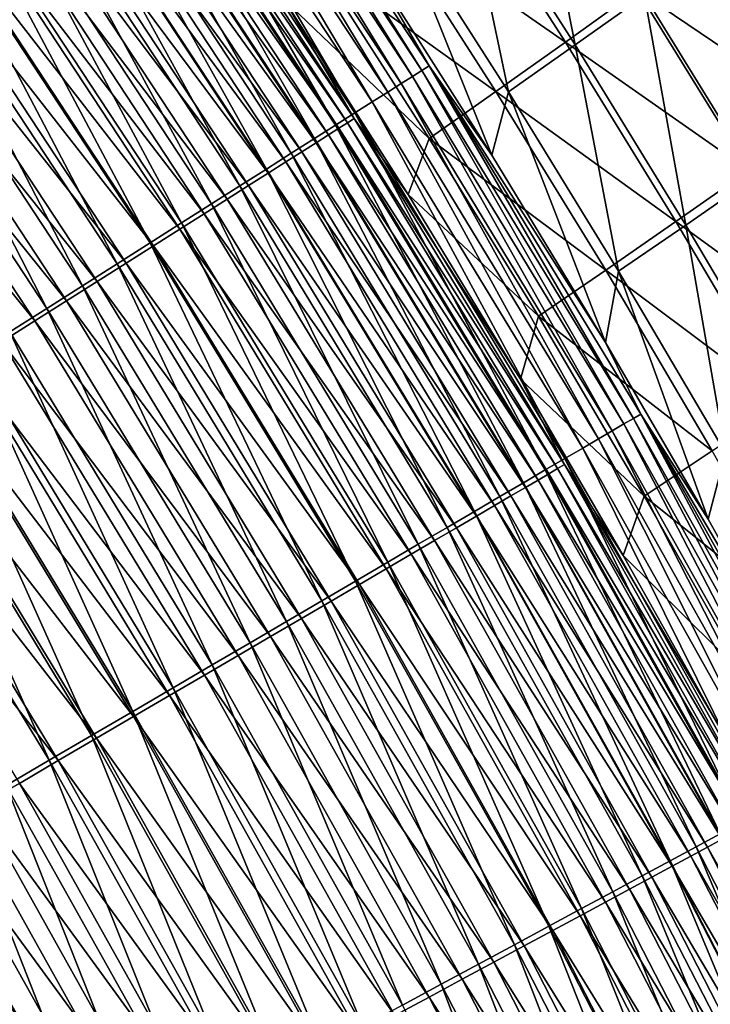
# Model space of a CAD drawing. Header units: metres. Extents: x -1 to 1402, y -1402 to 1.
# Tile 400 of 444: x 1195 to 1218, y -319 to -287. Entities that reach past the tile are written whole.
import ezdxf

# ---------------------------------------------------------------- set-up
doc = ezdxf.new("R2010")
doc.units = ezdxf.units.M

msp = doc.modelspace()

# ---------------------------------------------------------------- linework, layer by layer
at = {"layer": 'None0'}
for points in [[(1201.367432, -277.756805, -470.591461), (1208.425293, -288.970154, -472.339691), (1201.138428, -277.914001, -472.324921)], [(1201.367432, -277.756805, -470.591461), (1206.557007, -285.186737, -468.871277), (1208.660522, -288.820984, -470.606781)], [(1201.367432, -277.756805, -470.591461), (1208.660522, -288.820984, -470.606781), (1208.425293, -288.970154, -472.339691)], [(1207.752563, -289.396942, -475.765991), (1200.482544, -278.364166, -475.75235), (1200.84314, -278.116669, -474.046661)], [(1208.122437, -289.162323, -474.060883), (1200.84314, -278.116669, -474.046661), (1201.138428, -277.914001, -472.324921)], [(1207.752563, -289.396942, -475.765991), (1200.84314, -278.116669, -474.046661), (1208.122437, -289.162323, -474.060883)], [(1201.138428, -277.914001, -472.324921), (1208.425293, -288.970154, -472.339691), (1208.122437, -289.162323, -474.060883)], [(1207.316772, -289.673401, -477.450684), (1200.057495, -278.655945, -477.437653), (1200.482544, -278.364166, -475.75235)], [(1207.316772, -289.673401, -477.450684), (1200.482544, -278.364166, -475.75235), (1207.752563, -289.396942, -475.765991)], [(1206.815918, -289.99115, -479.110657), (1199.568848, -278.991333, -479.098267), (1200.057495, -278.655945, -477.437653)], [(1206.815918, -289.99115, -479.110657), (1200.057495, -278.655945, -477.437653), (1207.316772, -289.673401, -477.450684)], [(1206.250854, -290.349579, -480.741547), (1199.017456, -279.369751, -480.729797), (1199.568848, -278.991333, -479.098267)], [(1206.250854, -290.349579, -480.741547), (1199.568848, -278.991333, -479.098267), (1206.815918, -289.99115, -479.110657)], [(1205.622559, -290.748169, -482.339081), (1198.404297, -279.790588, -482.327972), (1199.017456, -279.369751, -480.729797)], [(1205.622559, -290.748169, -482.339081), (1199.017456, -279.369751, -480.729797), (1206.250854, -290.349579, -480.741547)], [(1206.011108, -290.672943, -471.798584), (1198.774536, -279.684753, -471.784943), (1198.502319, -279.871368, -473.371185)], [(1206.227905, -290.535614, -470.202057), (1198.985718, -279.539978, -470.187897), (1198.774536, -279.684753, -471.784943)], [(1206.227905, -290.535614, -470.202057), (1198.774536, -279.684753, -471.784943), (1206.011108, -290.672943, -471.798584)], [(1206.227905, -290.535614, -470.202057), (1203.953857, -286.664764, -468.603485), (1198.985718, -279.539978, -470.187897)], [(1204.932129, -291.186188, -483.89917), (1197.730347, -280.253143, -483.888702), (1198.404297, -279.790588, -482.327972)], [(1205.731812, -290.849915, -473.384277), (1198.502319, -279.871368, -473.371185), (1198.169922, -280.099304, -474.942627)], [(1204.932129, -291.186188, -483.89917), (1198.404297, -279.790588, -482.327972), (1205.622559, -290.748169, -482.339081)], [(1206.011108, -290.672943, -471.798584), (1198.502319, -279.871368, -473.371185), (1205.731812, -290.849915, -473.384277)], [(1204.181152, -291.662537, -485.418671), (1196.997437, -280.756165, -485.408875), (1197.730347, -280.253143, -483.888702)], [(1204.989258, -291.320465, -476.507233), (1197.777954, -280.367981, -476.4953), (1197.327515, -280.676819, -478.025146)], [(1204.181152, -291.662537, -485.418671), (1197.730347, -280.253143, -483.888702), (1204.932129, -291.186188, -483.89917)], [(1205.390869, -291.065918, -474.95517), (1198.169922, -280.099304, -474.942627), (1197.777954, -280.367981, -476.4953)], [(1205.390869, -291.065918, -474.95517), (1197.777954, -280.367981, -476.4953), (1204.989258, -291.320465, -476.507233)], [(1205.731812, -290.849915, -473.384277), (1198.169922, -280.099304, -474.942627), (1205.390869, -291.065918, -474.95517)], [(1204.527466, -291.613037, -478.036499), (1197.327515, -280.676819, -478.025146), (1196.819214, -281.025299, -479.528259)], [(1204.989258, -291.320465, -476.507233), (1197.327515, -280.676819, -478.025146), (1204.527466, -291.613037, -478.036499)], [(1203.371826, -292.175964, -486.894745), (1196.207397, -281.298431, -486.88562), (1196.997437, -280.756165, -485.408875)], [(1203.371826, -292.175964, -486.894745), (1196.997437, -280.756165, -485.408875), (1204.181152, -291.662537, -485.418671)], [(1209.703491, -282.347656, -423.917847), (1211.935059, -280.713959, -395.9133), (1213.412476, -288.136871, -423.919525)], [(1211.935059, -280.713959, -395.9133), (1215.667236, -286.531067, -395.915314), (1213.412476, -288.136871, -423.919525)], [(1202.506104, -292.72522, -488.324585), (1195.362183, -281.878571, -488.316101), (1196.207397, -281.298431, -486.88562)], [(1202.506104, -292.72522, -488.324585), (1196.207397, -281.298431, -486.88562), (1203.371826, -292.175964, -486.894745)], [(1204.006592, -291.943054, -479.538971), (1196.819214, -281.025299, -479.528259), (1196.254028, -281.412811, -481.00058)], [(1204.527466, -291.613037, -478.036499), (1196.819214, -281.025299, -479.528259), (1204.006592, -291.943054, -479.538971)], [(1203.42749, -292.310028, -481.010681), (1196.254028, -281.412811, -481.00058), (1195.632813, -281.838745, -482.438385)], [(1204.006592, -291.943054, -479.538971), (1196.254028, -281.412811, -481.00058), (1203.42749, -292.310028, -481.010681)], [(1201.585693, -293.309082, -489.705292), (1194.463623, -282.49527, -489.697479), (1195.362183, -281.878571, -488.316101)], [(1202.791016, -292.713348, -482.447845), (1195.632813, -281.838745, -482.438385), (1194.957153, -282.301971, -483.838776)], [(1201.585693, -293.309082, -489.705292), (1195.362183, -281.878571, -488.316101), (1202.506104, -292.72522, -488.324585)], [(1203.42749, -292.310028, -481.010681), (1195.632813, -281.838745, -482.438385), (1202.791016, -292.713348, -482.447845)], [(1207.158936, -283.921417, -423.641022), (1213.092773, -288.051208, -395.612427), (1209.393066, -282.287109, -395.610596)], [(1209.393066, -282.287109, -395.610596), (1213.092773, -288.051208, -395.612427), (1215.440186, -286.362213, -367.584778)], [(1200.612793, -293.9263, -491.034027), (1193.513672, -283.147247, -491.026855), (1194.463623, -282.49527, -489.697479)], [(1202.098877, -293.151917, -483.847626), (1194.957153, -282.301971, -483.838776), (1194.228882, -282.80127, -485.199158)], [(1200.612793, -293.9263, -491.034027), (1194.463623, -282.49527, -489.697479), (1201.585693, -293.309082, -489.705292)], [(1202.791016, -292.713348, -482.447845), (1194.957153, -282.301971, -483.838776), (1202.098877, -293.151917, -483.847626)], [(1207.561401, -283.899231, -451.930084), (1209.703491, -282.347656, -423.917847), (1211.24646, -289.662598, -451.931244)], [(1209.703491, -282.347656, -423.917847), (1213.412476, -288.136871, -423.919525), (1211.24646, -289.662598, -451.931244)], [(1201.352905, -293.624603, -485.207397), (1194.228882, -282.80127, -485.199158), (1193.449829, -283.335449, -486.516907)], [(1202.098877, -293.151917, -483.847626), (1194.228882, -282.80127, -485.199158), (1201.352905, -293.624603, -485.207397)], [(1199.589111, -294.575653, -492.307922), (1192.514282, -283.833191, -492.301422), (1193.513672, -283.147247, -491.026855)], [(1199.589111, -294.575653, -492.307922), (1193.513672, -283.147247, -491.026855), (1200.612793, -293.9263, -491.034027)], [(1200.55481, -294.13028, -486.524506), (1193.449829, -283.335449, -486.516907), (1192.62146, -283.90329, -487.789368)], [(1201.352905, -293.624603, -485.207397), (1193.449829, -283.335449, -486.516907), (1200.55481, -294.13028, -486.524506)], [(1198.516968, -295.255859, -493.52417), (1191.467285, -284.551758, -493.51828), (1192.514282, -283.833191, -492.301422)], [(1198.516968, -295.255859, -493.52417), (1192.514282, -283.833191, -492.301422), (1199.589111, -294.575653, -492.307922)], [(1199.706421, -294.667847, -487.796356), (1192.62146, -283.90329, -487.789368), (1191.74585, -284.503601, -489.013916)], [(1200.55481, -294.13028, -486.524506), (1192.62146, -283.90329, -487.789368), (1199.706421, -294.667847, -487.796356)], [(1210.835571, -289.65741, -423.642242), (1207.158936, -283.921417, -423.641022), (1205.014893, -285.472443, -451.667084)], [(1210.7052, -291.722076, -468.881012), (1206.557007, -285.186737, -468.871277), (1207.561401, -283.899231, -451.930084)], [(1213.092773, -288.051208, -395.612427), (1207.158936, -283.921417, -423.641022), (1210.835571, -289.65741, -423.642242)], [(1211.24646, -289.662598, -451.931244), (1210.7052, -291.722076, -468.881012), (1207.561401, -283.899231, -451.930084)], [(1198.809692, -295.236084, -489.020294), (1191.74585, -284.503601, -489.013916), (1190.824707, -285.135193, -490.187897)], [(1199.706421, -294.667847, -487.796356), (1191.74585, -284.503601, -489.013916), (1198.809692, -295.236084, -489.020294)], [(1191.467285, -284.551758, -493.51828), (1197.398071, -295.965668, -494.680023), (1190.374756, -285.301605, -494.674744)], [(1197.398071, -295.965668, -494.680023), (1191.467285, -284.551758, -493.51828), (1198.516968, -295.255859, -493.52417)], [(1221.515991, -290.48111, -339.56604), (1217.878784, -284.588715, -339.563049), (1215.440186, -286.362213, -367.584778)], [(1215.667236, -286.531067, -395.915314), (1218.012207, -284.842987, -367.913727), (1219.291992, -292.416504, -395.91748)], [(1197.866211, -295.833893, -490.193695), (1190.824707, -285.135193, -490.187897), (1189.859619, -285.796814, -491.308746)], [(1198.809692, -295.236084, -489.020294), (1190.824707, -285.135193, -490.187897), (1197.866211, -295.833893, -490.193695)], [(1196.234985, -296.703461, -495.773315), (1189.239136, -286.081085, -495.768616), (1190.374756, -285.301605, -494.674744)], [(1190.374756, -285.301605, -494.674744), (1197.398071, -295.965668, -494.680023), (1196.234985, -296.703461, -495.773315)], [(1205.014893, -285.472443, -451.667084), (1203.953857, -286.664764, -468.603485), (1208.66748, -291.182373, -451.667603)], [(1210.835571, -289.65741, -423.642242), (1205.014893, -285.472443, -451.667084), (1208.66748, -291.182373, -451.667603)], [(1206.557007, -285.186737, -468.871277), (1210.7052, -291.722076, -468.881012), (1208.660522, -288.820984, -470.606781)], [(1196.87793, -296.460114, -491.313965), (1189.859619, -285.796814, -491.308746), (1188.852661, -286.487244, -492.373901)], [(1197.866211, -295.833893, -490.193695), (1189.859619, -285.796814, -491.308746), (1196.87793, -296.460114, -491.313965)], [(1195.030396, -297.467621, -496.801971), (1189.239136, -286.081085, -495.768616), (1196.234985, -296.703461, -495.773315)], [(1213.092773, -288.051208, -395.612427), (1219.055908, -292.223236, -367.587341), (1215.440186, -286.362213, -367.584778)], [(1215.440186, -286.362213, -367.584778), (1219.055908, -292.223236, -367.587341), (1221.515991, -290.48111, -339.56604)], [(1195.84668, -297.113586, -492.378571), (1188.852661, -286.487244, -492.373901), (1187.805908, -287.204895, -493.381378)], [(1196.87793, -296.460114, -491.313965), (1188.852661, -286.487244, -492.373901), (1195.84668, -297.113586, -492.378571)], [(1203.953857, -286.664764, -468.603485), (1207.981201, -292.999237, -468.612244), (1208.66748, -291.182373, -451.667603)], [(1206.227905, -290.535614, -470.202057), (1207.981201, -292.999237, -468.612244), (1203.953857, -286.664764, -468.603485)], [(1213.412476, -288.136871, -423.919525), (1215.667236, -286.531067, -395.915314), (1217.014648, -293.994568, -423.921326)], [(1215.667236, -286.531067, -395.915314), (1219.291992, -292.416504, -395.91748), (1217.014648, -293.994568, -423.921326)], [(1195.84668, -297.113586, -492.378571), (1187.805908, -287.204895, -493.381378), (1194.774658, -297.792816, -493.385498)], [(1216.686401, -293.882477, -395.614441), (1213.092773, -288.051208, -395.612427), (1210.835571, -289.65741, -423.642242)], [(1219.055908, -292.223236, -367.587341), (1213.092773, -288.051208, -395.612427), (1216.686401, -293.882477, -395.614441)], [(1211.24646, -289.662598, -451.931244), (1213.412476, -288.136871, -423.919525), (1214.825195, -295.494751, -451.932526)], [(1213.412476, -288.136871, -423.919525), (1217.014648, -293.994568, -423.921326), (1214.825195, -295.494751, -451.932526)], [(1208.425293, -288.970154, -472.339691), (1214.994995, -300.459961, -474.076691), (1208.122437, -289.162323, -474.060883)], [(1208.660522, -288.820984, -470.606781), (1215.305176, -300.278412, -472.35614), (1208.425293, -288.970154, -472.339691)], [(1208.425293, -288.970154, -472.339691), (1215.305176, -300.278412, -472.35614), (1214.994995, -300.459961, -474.076691)], [(1208.660522, -288.820984, -470.606781), (1210.7052, -291.722076, -468.881012), (1214.402954, -297.815979, -468.890442)], [(1208.660522, -288.820984, -470.606781), (1214.402954, -297.815979, -468.890442), (1215.546143, -300.13736, -470.62381)], [(1208.660522, -288.820984, -470.606781), (1215.546143, -300.13736, -470.62381), (1215.305176, -300.278412, -472.35614)], [(1214.616455, -300.681488, -475.781158), (1207.752563, -289.396942, -475.765991), (1208.122437, -289.162323, -474.060883)], [(1208.122437, -289.162323, -474.060883), (1214.994995, -300.459961, -474.076691), (1214.616455, -300.681488, -475.781158)], [(1214.170532, -300.942444, -477.465149), (1207.316772, -289.673401, -477.450684), (1207.752563, -289.396942, -475.765991)], [(1214.170532, -300.942444, -477.465149), (1207.752563, -289.396942, -475.765991), (1214.616455, -300.681488, -475.781158)], [(1213.658203, -301.24231, -479.12442), (1206.815918, -289.99115, -479.110657), (1207.316772, -289.673401, -477.450684)], [(1213.658203, -301.24231, -479.12442), (1207.316772, -289.673401, -477.450684), (1214.170532, -300.942444, -477.465149)], [(1214.406494, -295.460724, -423.643555), (1210.835571, -289.65741, -423.642242), (1208.66748, -291.182373, -451.667603)], [(1214.402954, -297.815979, -468.890442), (1210.7052, -291.722076, -468.881012), (1211.24646, -289.662598, -451.931244)], [(1216.686401, -293.882477, -395.614441), (1210.835571, -289.65741, -423.642242), (1214.406494, -295.460724, -423.643555)], [(1214.825195, -295.494751, -451.932526), (1214.402954, -297.815979, -468.890442), (1211.24646, -289.662598, -451.931244)], [(1213.0802, -301.580536, -480.754639), (1206.250854, -290.349579, -480.741547), (1206.815918, -289.99115, -479.110657)], [(1213.0802, -301.580536, -480.754639), (1206.815918, -289.99115, -479.110657), (1213.658203, -301.24231, -479.12442)], [(1212.437744, -301.956573, -482.35144), (1205.622559, -290.748169, -482.339081), (1206.250854, -290.349579, -480.741547)], [(1213.064697, -301.782196, -470.217834), (1206.227905, -290.535614, -470.202057), (1206.011108, -290.672943, -471.798584)], [(1213.064697, -301.782196, -470.217834), (1211.633301, -299.00412, -468.62088), (1206.227905, -290.535614, -470.202057)], [(1211.633301, -299.00412, -468.62088), (1207.981201, -292.999237, -468.612244), (1206.227905, -290.535614, -470.202057)], [(1212.437744, -301.956573, -482.35144), (1206.250854, -290.349579, -480.741547), (1213.0802, -301.580536, -480.754639)], [(1211.731689, -302.369781, -483.910767), (1204.932129, -291.186188, -483.89917), (1205.622559, -290.748169, -482.339081)], [(1212.556641, -302.079163, -473.398834), (1205.731812, -290.849915, -473.384277), (1205.390869, -291.065918, -474.95517)], [(1211.731689, -302.369781, -483.910767), (1205.622559, -290.748169, -482.339081), (1212.437744, -301.956573, -482.35144)], [(1212.842529, -301.912018, -471.813751), (1206.011108, -290.672943, -471.798584), (1205.731812, -290.849915, -473.384277)], [(1212.842529, -301.912018, -471.813751), (1205.731812, -290.849915, -473.384277), (1212.556641, -302.079163, -473.398834)], [(1213.064697, -301.782196, -470.217834), (1206.011108, -290.672943, -471.798584), (1212.842529, -301.912018, -471.813751)], [(1210.963989, -302.819061, -485.429535), (1204.181152, -291.662537, -485.418671), (1204.932129, -291.186188, -483.89917)], [(1210.963989, -302.819061, -485.429535), (1204.932129, -291.186188, -483.89917), (1211.731689, -302.369781, -483.910767)], [(1212.207642, -302.283112, -474.969055), (1205.390869, -291.065918, -474.95517), (1204.989258, -291.320465, -476.507233)], [(1212.556641, -302.079163, -473.398834), (1205.390869, -291.065918, -474.95517), (1212.207642, -302.283112, -474.969055)], [(1208.66748, -291.182373, -451.667603), (1207.981201, -292.999237, -468.612244), (1212.214844, -296.959839, -451.668152)], [(1214.406494, -295.460724, -423.643555), (1208.66748, -291.182373, -451.667603), (1212.214844, -296.959839, -451.668152)], [(1211.796631, -302.523346, -476.520477), (1204.989258, -291.320465, -476.507233), (1204.527466, -291.613037, -478.036499)], [(1212.207642, -302.283112, -474.969055), (1204.989258, -291.320465, -476.507233), (1211.796631, -302.523346, -476.520477)], [(1210.136597, -303.303284, -486.904877), (1203.371826, -292.175964, -486.894745), (1204.181152, -291.662537, -485.418671)], [(1211.324463, -302.799408, -478.049072), (1204.527466, -291.613037, -478.036499), (1204.006592, -291.943054, -479.538971)], [(1210.136597, -303.303284, -486.904877), (1204.181152, -291.662537, -485.418671), (1210.963989, -302.819061, -485.429535)], [(1211.796631, -302.523346, -476.520477), (1204.527466, -291.613037, -478.036499), (1211.324463, -302.799408, -478.049072)], [(1209.251465, -303.821289, -488.333954), (1202.506104, -292.72522, -488.324585), (1203.371826, -292.175964, -486.894745)], [(1209.251465, -303.821289, -488.333954), (1203.371826, -292.175964, -486.894745), (1210.136597, -303.303284, -486.904877)], [(1210.791748, -303.110779, -479.550842), (1204.006592, -291.943054, -479.538971), (1203.42749, -292.310028, -481.010681)], [(1211.324463, -302.799408, -478.049072), (1204.006592, -291.943054, -479.538971), (1210.791748, -303.110779, -479.550842)], [(1210.199463, -303.45697, -481.021851), (1203.42749, -292.310028, -481.010681), (1202.791016, -292.713348, -482.447845)], [(1210.791748, -303.110779, -479.550842), (1203.42749, -292.310028, -481.010681), (1210.199463, -303.45697, -481.021851)], [(1222.564331, -298.14917, -367.590057), (1219.055908, -292.223236, -367.587341), (1216.686401, -293.882477, -395.614441)], [(1217.014648, -293.994568, -423.921326), (1219.291992, -292.416504, -395.91748), (1220.509644, -299.918793, -423.923248)], [(1208.310669, -304.371887, -489.713928), (1201.585693, -293.309082, -489.705292), (1202.506104, -292.72522, -488.324585)], [(1209.548706, -303.837341, -482.458344), (1202.791016, -292.713348, -482.447845), (1202.098877, -293.151917, -483.847626)], [(1208.310669, -304.371887, -489.713928), (1202.506104, -292.72522, -488.324585), (1209.251465, -303.821289, -488.333954)], [(1210.199463, -303.45697, -481.021851), (1202.791016, -292.713348, -482.447845), (1209.548706, -303.837341, -482.458344)], [(1208.841187, -304.250946, -483.857422), (1202.098877, -293.151917, -483.847626), (1201.352905, -293.624603, -485.207397)], [(1209.548706, -303.837341, -482.458344), (1202.098877, -293.151917, -483.847626), (1208.841187, -304.250946, -483.857422)], [(1207.981201, -292.999237, -468.612244), (1211.633301, -299.00412, -468.62088), (1212.214844, -296.959839, -451.668152)], [(1207.316284, -304.953888, -491.041931), (1200.612793, -293.9263, -491.034027), (1201.585693, -293.309082, -489.705292)], [(1207.316284, -304.953888, -491.041931), (1201.585693, -293.309082, -489.705292), (1208.310669, -304.371887, -489.713928)], [(1208.078491, -304.696716, -485.216461), (1201.352905, -293.624603, -485.207397), (1200.55481, -294.13028, -486.524506)], [(1208.841187, -304.250946, -483.857422), (1201.352905, -293.624603, -485.207397), (1208.078491, -304.696716, -485.216461)], [(1206.27002, -305.566162, -492.315155), (1199.589111, -294.575653, -492.307922), (1200.612793, -293.9263, -491.034027)], [(1207.262817, -305.173553, -486.532898), (1200.55481, -294.13028, -486.524506), (1199.706421, -294.667847, -487.796356)], [(1208.078491, -304.696716, -485.216461), (1200.55481, -294.13028, -486.524506), (1207.262817, -305.173553, -486.532898)], [(1206.27002, -305.566162, -492.315155), (1200.612793, -293.9263, -491.034027), (1207.316284, -304.953888, -491.041931)], [(1220.173462, -299.778625, -395.616577), (1216.686401, -293.882477, -395.614441), (1214.406494, -295.460724, -423.643555)], [(1214.825195, -295.494751, -451.932526), (1217.014648, -293.994568, -423.921326), (1218.296997, -301.393738, -451.933899)], [(1222.564331, -298.14917, -367.590057), (1216.686401, -293.882477, -395.614441), (1220.173462, -299.778625, -395.616577)], [(1217.014648, -293.994568, -423.921326), (1220.509644, -299.918793, -423.923248), (1218.296997, -301.393738, -451.933899)], [(1205.174194, -306.20752, -493.530701), (1198.516968, -295.255859, -493.52417), (1199.589111, -294.575653, -492.307922)], [(1206.39563, -305.68042, -487.804047), (1199.706421, -294.667847, -487.796356), (1198.809692, -295.236084, -489.020294)], [(1205.174194, -306.20752, -493.530701), (1199.589111, -294.575653, -492.307922), (1206.27002, -305.566162, -492.315155)], [(1207.262817, -305.173553, -486.532898), (1199.706421, -294.667847, -487.796356), (1206.39563, -305.68042, -487.804047)], [(1204.03064, -306.87674, -494.685883), (1197.398071, -295.965668, -494.680023), (1198.516968, -295.255859, -493.52417)], [(1205.479126, -306.216187, -489.027313), (1198.809692, -295.236084, -489.020294), (1197.866211, -295.833893, -490.193695)], [(1204.03064, -306.87674, -494.685883), (1198.516968, -295.255859, -493.52417), (1205.174194, -306.20752, -493.530701)], [(1206.39563, -305.68042, -487.804047), (1198.809692, -295.236084, -489.020294), (1205.479126, -306.216187, -489.027313)], [(1217.871216, -301.329041, -423.644989), (1214.406494, -295.460724, -423.643555), (1212.214844, -296.959839, -451.668152)], [(1217.741943, -303.555786, -468.899597), (1214.402954, -297.815979, -468.890442), (1214.825195, -295.494751, -451.932526)], [(1220.173462, -299.778625, -395.616577), (1214.406494, -295.460724, -423.643555), (1217.871216, -301.329041, -423.644989)], [(1218.296997, -301.393738, -451.933899), (1217.741943, -303.555786, -468.899597), (1214.825195, -295.494751, -451.932526)], [(1197.398071, -295.965668, -494.680023), (1202.842041, -307.572357, -495.778534), (1196.234985, -296.703461, -495.773315)], [(1204.514893, -306.779816, -490.200073), (1197.866211, -295.833893, -490.193695), (1196.87793, -296.460114, -491.313965)], [(1202.842041, -307.572357, -495.778534), (1197.398071, -295.965668, -494.680023), (1204.03064, -306.87674, -494.685883)], [(1205.479126, -306.216187, -489.027313), (1197.866211, -295.833893, -490.193695), (1204.514893, -306.779816, -490.200073)], [(1203.504761, -307.370209, -491.319702), (1196.87793, -296.460114, -491.313965), (1195.84668, -297.113586, -492.378571)], [(1204.514893, -306.779816, -490.200073), (1196.87793, -296.460114, -491.313965), (1203.504761, -307.370209, -491.319702)], [(1201.611084, -308.292816, -496.806549), (1195.030396, -297.467621, -496.801971), (1196.234985, -296.703461, -495.773315)], [(1196.234985, -296.703461, -495.773315), (1202.842041, -307.572357, -495.778534), (1201.611084, -308.292816, -496.806549)], [(1212.214844, -296.959839, -451.668152), (1211.633301, -299.00412, -468.62088), (1215.656494, -302.802612, -451.668793)], [(1217.871216, -301.329041, -423.644989), (1212.214844, -296.959839, -451.668152), (1215.656494, -302.802612, -451.668793)], [(1202.450928, -307.986267, -492.383667), (1195.84668, -297.113586, -492.378571), (1194.774658, -297.792816, -493.385498)], [(1203.504761, -307.370209, -491.319702), (1195.84668, -297.113586, -492.378571), (1202.450928, -307.986267, -492.383667)], [(1195.030396, -297.467621, -496.801971), (1200.34021, -309.03656, -497.767944), (1193.786865, -298.256561, -497.763947)], [(1200.34021, -309.03656, -497.767944), (1195.030396, -297.467621, -496.801971), (1201.611084, -308.292816, -496.806549)], [(1193.664429, -298.496307, -494.332886), (1201.355469, -308.626587, -493.390015), (1194.774658, -297.792816, -493.385498)], [(1194.774658, -297.792816, -493.385498), (1201.355469, -308.626587, -493.390015), (1202.450928, -307.986267, -492.383667)], [(1214.402954, -297.815979, -468.890442), (1217.741943, -303.555786, -468.899597), (1215.546143, -300.13736, -470.62381)], [(1193.786865, -298.256561, -497.763947), (1199.032104, -309.802094, -498.660645), (1192.506836, -299.068573, -498.657227)], [(1193.786865, -298.256561, -497.763947), (1200.34021, -309.03656, -497.767944), (1199.032104, -309.802094, -498.660645)], [(1200.220947, -309.289764, -494.336853), (1193.664429, -298.496307, -494.332886), (1192.518311, -299.222565, -495.218811)], [(1201.355469, -308.626587, -493.390015), (1193.664429, -298.496307, -494.332886), (1200.220947, -309.289764, -494.336853)], [(1192.506836, -299.068573, -498.657227), (1197.689575, -310.58786, -499.482605), (1191.192993, -299.902069, -499.479706)], [(1199.049683, -309.974396, -495.222229), (1192.518311, -299.222565, -495.218811), (1191.338501, -299.970093, -496.041412)], [(1192.506836, -299.068573, -498.657227), (1199.032104, -309.802094, -498.660645), (1197.689575, -310.58786, -499.482605)], [(1200.220947, -309.289764, -494.336853), (1192.518311, -299.222565, -495.218811), (1199.049683, -309.974396, -495.222229)], [(1211.633301, -299.00412, -468.62088), (1214.973145, -304.732147, -468.629364), (1215.656494, -302.802612, -451.668793)], [(1213.064697, -301.782196, -470.217834), (1214.973145, -304.732147, -468.629364), (1211.633301, -299.00412, -468.62088)], [(1196.314941, -311.392303, -500.231781), (1189.847778, -300.755432, -500.22937), (1191.192993, -299.902069, -499.479706)], [(1197.844116, -310.679047, -496.044342), (1191.338501, -299.970093, -496.041412), (1190.127563, -300.737396, -496.798798)], [(1191.192993, -299.902069, -499.479706), (1197.689575, -310.58786, -499.482605), (1196.314941, -311.392303, -500.231781)], [(1199.049683, -309.974396, -495.222229), (1191.338501, -299.970093, -496.041412), (1197.844116, -310.679047, -496.044342)], [(1215.305176, -300.278412, -472.35614), (1215.546143, -300.13736, -470.62381), (1221.774292, -311.82193, -472.37381)], [(1215.546143, -300.13736, -470.62381), (1217.741943, -303.555786, -468.899597), (1220.786133, -309.002747, -468.908478)], [(1215.546143, -300.13736, -470.62381), (1220.786133, -309.002747, -468.908478), (1222.020752, -311.689148, -470.642151)], [(1221.774292, -311.82193, -472.37381), (1215.546143, -300.13736, -470.62381), (1222.020752, -311.689148, -470.642151)], [(1214.994995, -300.459961, -474.076691), (1221.070557, -312.20105, -475.797394), (1214.616455, -300.681488, -475.781158)], [(1215.305176, -300.278412, -472.35614), (1221.457153, -311.992737, -474.093658), (1214.994995, -300.459961, -474.076691)], [(1214.994995, -300.459961, -474.076691), (1221.457153, -311.992737, -474.093658), (1221.070557, -312.20105, -475.797394)], [(1221.457153, -311.992737, -474.093658), (1215.305176, -300.278412, -472.35614), (1221.774292, -311.82193, -472.37381)], [(1196.606812, -311.402313, -496.801239), (1190.127563, -300.737396, -496.798798), (1188.887817, -301.522949, -497.489075)], [(1194.911133, -312.213898, -500.906128), (1189.847778, -300.755432, -500.22937), (1196.314941, -311.392303, -500.231781)], [(1197.844116, -310.679047, -496.044342), (1190.127563, -300.737396, -496.798798), (1196.606812, -311.402313, -496.801239)], [(1220.615112, -312.446381, -477.480652), (1214.170532, -300.942444, -477.465149), (1214.616455, -300.681488, -475.781158)], [(1214.616455, -300.681488, -475.781158), (1221.070557, -312.20105, -475.797394), (1220.615112, -312.446381, -477.480652)], [(1220.091919, -312.72818, -479.13916), (1213.658203, -301.24231, -479.12442), (1214.170532, -300.942444, -477.465149)], [(1220.091919, -312.72818, -479.13916), (1214.170532, -300.942444, -477.465149), (1220.615112, -312.446381, -477.480652)], [(1219.502075, -313.045959, -480.768555), (1213.0802, -301.580536, -480.754639), (1213.658203, -301.24231, -479.12442)], [(1219.502075, -313.045959, -480.768555), (1213.658203, -301.24231, -479.12442), (1220.091919, -312.72818, -479.13916)], [(1221.229248, -307.260223, -423.646515), (1217.871216, -301.329041, -423.644989), (1215.656494, -302.802612, -451.668793)], [(1220.786133, -309.002747, -468.908478), (1217.741943, -303.555786, -468.899597), (1218.296997, -301.393738, -451.933899)], [(1196.606812, -311.402313, -496.801239), (1188.887817, -301.522949, -497.489075), (1195.339966, -312.142792, -497.491089)], [(1218.846191, -313.399231, -482.364563), (1212.437744, -301.956573, -482.35144), (1213.0802, -301.580536, -480.754639)], [(1219.492432, -313.263123, -470.23468), (1213.064697, -301.782196, -470.217834), (1212.842529, -301.912018, -471.813751)], [(1219.492432, -313.263123, -470.23468), (1218.047607, -310.222839, -468.637695), (1213.064697, -301.782196, -470.217834)], [(1218.047607, -310.222839, -468.637695), (1214.973145, -304.732147, -468.629364), (1213.064697, -301.782196, -470.217834)], [(1218.846191, -313.399231, -482.364563), (1213.0802, -301.580536, -480.754639), (1219.502075, -313.045959, -480.768555)], [(1218.125732, -313.787354, -483.923096), (1211.731689, -302.369781, -483.910767), (1212.437744, -301.956573, -482.35144)], [(1218.973022, -313.542572, -473.414368), (1212.556641, -302.079163, -473.398834), (1212.207642, -302.283112, -474.969055)], [(1218.125732, -313.787354, -483.923096), (1212.437744, -301.956573, -482.35144), (1218.846191, -313.399231, -482.364563)], [(1219.265259, -313.385345, -471.829987), (1212.842529, -301.912018, -471.813751), (1212.556641, -302.079163, -473.398834)], [(1219.265259, -313.385345, -471.829987), (1212.556641, -302.079163, -473.398834), (1218.973022, -313.542572, -473.414368)], [(1219.492432, -313.263123, -470.23468), (1212.842529, -301.912018, -471.813751), (1219.265259, -313.385345, -471.829987)], [(1217.342407, -314.209351, -485.441071), (1210.963989, -302.819061, -485.429535), (1211.731689, -302.369781, -483.910767)], [(1217.342407, -314.209351, -485.441071), (1211.731689, -302.369781, -483.910767), (1218.125732, -313.787354, -483.923096)], [(1218.616699, -313.734314, -474.983917), (1212.207642, -302.283112, -474.969055), (1211.796631, -302.523346, -476.520477)], [(1218.973022, -313.542572, -473.414368), (1212.207642, -302.283112, -474.969055), (1218.616699, -313.734314, -474.983917)], [(1218.196899, -313.960114, -476.534607), (1211.796631, -302.523346, -476.520477), (1211.324463, -302.799408, -478.049072)], [(1218.616699, -313.734314, -474.983917), (1211.796631, -302.523346, -476.520477), (1218.196899, -313.960114, -476.534607)], [(1216.498169, -314.664093, -486.915619), (1210.136597, -303.303284, -486.904877), (1210.963989, -302.819061, -485.429535)], [(1217.714844, -314.219513, -478.062469), (1211.324463, -302.799408, -478.049072), (1210.791748, -303.110779, -479.550842)], [(1216.498169, -314.664093, -486.915619), (1210.963989, -302.819061, -485.429535), (1217.342407, -314.209351, -485.441071)], [(1218.196899, -313.960114, -476.534607), (1211.324463, -302.799408, -478.049072), (1217.714844, -314.219513, -478.062469)], [(1215.656494, -302.802612, -451.668793), (1214.973145, -304.732147, -468.629364), (1218.991821, -308.708496, -451.669464)], [(1221.229248, -307.260223, -423.646515), (1215.656494, -302.802612, -451.668793), (1218.991821, -308.708496, -451.669464)], [(1215.595215, -315.150513, -488.343903), (1209.251465, -303.821289, -488.333954), (1210.136597, -303.303284, -486.904877)], [(1215.595215, -315.150513, -488.343903), (1210.136597, -303.303284, -486.904877), (1216.498169, -314.664093, -486.915619)], [(1217.171021, -314.512024, -479.563507), (1210.791748, -303.110779, -479.550842), (1210.199463, -303.45697, -481.021851)], [(1217.714844, -314.219513, -478.062469), (1210.791748, -303.110779, -479.550842), (1217.171021, -314.512024, -479.563507)], [(1216.56665, -314.837219, -481.033752), (1210.199463, -303.45697, -481.021851), (1209.548706, -303.837341, -482.458344)], [(1217.171021, -314.512024, -479.563507), (1210.199463, -303.45697, -481.021851), (1216.56665, -314.837219, -481.033752)], [(1214.635376, -315.667542, -489.723083), (1208.310669, -304.371887, -489.713928), (1209.251465, -303.821289, -488.333954)], [(1215.902588, -315.194458, -482.469482), (1209.548706, -303.837341, -482.458344), (1208.841187, -304.250946, -483.857422)], [(1214.635376, -315.667542, -489.723083), (1209.251465, -303.821289, -488.333954), (1215.595215, -315.150513, -488.343903)], [(1216.56665, -314.837219, -481.033752), (1209.548706, -303.837341, -482.458344), (1215.902588, -315.194458, -482.469482)], [(1213.62085, -316.21402, -491.050323), (1207.316284, -304.953888, -491.041931), (1208.310669, -304.371887, -489.713928)], [(1215.180664, -315.582886, -483.867798), (1208.841187, -304.250946, -483.857422), (1208.078491, -304.696716, -485.216461)], [(1213.62085, -316.21402, -491.050323), (1208.310669, -304.371887, -489.713928), (1214.635376, -315.667542, -489.723083)], [(1215.902588, -315.194458, -482.469482), (1208.841187, -304.250946, -483.857422), (1215.180664, -315.582886, -483.867798)], [(1214.402588, -316.001495, -485.226105), (1208.078491, -304.696716, -485.216461), (1207.262817, -305.173553, -486.532898)], [(1215.180664, -315.582886, -483.867798), (1208.078491, -304.696716, -485.216461), (1214.402588, -316.001495, -485.226105)], [(1212.553711, -316.788879, -492.322754), (1206.27002, -305.566162, -492.315155), (1207.316284, -304.953888, -491.041931)], [(1212.553711, -316.788879, -492.322754), (1207.316284, -304.953888, -491.041931), (1213.62085, -316.21402, -491.050323)], [(1214.973145, -304.732147, -468.629364), (1218.047607, -310.222839, -468.637695), (1218.991821, -308.708496, -451.669464)], [(1213.570435, -316.449219, -486.541779), (1207.262817, -305.173553, -486.532898), (1206.39563, -305.68042, -487.804047)], [(1214.402588, -316.001495, -485.226105), (1207.262817, -305.173553, -486.532898), (1213.570435, -316.449219, -486.541779)], [(1211.435913, -317.391052, -493.537567), (1205.174194, -306.20752, -493.530701), (1206.27002, -305.566162, -492.315155)], [(1211.435913, -317.391052, -493.537567), (1206.27002, -305.566162, -492.315155), (1212.553711, -316.788879, -492.322754)], [(1212.685791, -316.92511, -487.812195), (1206.39563, -305.68042, -487.804047), (1205.479126, -306.216187, -489.027313)], [(1213.570435, -316.449219, -486.541779), (1206.39563, -305.68042, -487.804047), (1212.685791, -316.92511, -487.812195)], [(1210.269531, -318.019348, -494.692047), (1204.03064, -306.87674, -494.685883), (1205.174194, -306.20752, -493.530701)], [(1211.750854, -317.428131, -489.034729), (1205.479126, -306.216187, -489.027313), (1204.514893, -306.779816, -490.200073)], [(1210.269531, -318.019348, -494.692047), (1205.174194, -306.20752, -493.530701), (1211.435913, -317.391052, -493.537567)], [(1212.685791, -316.92511, -487.812195), (1205.479126, -306.216187, -489.027313), (1211.750854, -317.428131, -489.034729)], [(1209.057251, -318.672363, -495.783966), (1202.842041, -307.572357, -495.778534), (1204.03064, -306.87674, -494.685883)], [(1210.767334, -317.957275, -490.206787), (1204.514893, -306.779816, -490.200073), (1203.504761, -307.370209, -491.319702)], [(1209.057251, -318.672363, -495.783966), (1204.03064, -306.87674, -494.685883), (1210.269531, -318.019348, -494.692047)], [(1211.750854, -317.428131, -489.034729), (1204.514893, -306.779816, -490.200073), (1210.767334, -317.957275, -490.206787)], [(1202.842041, -307.572357, -495.778534), (1207.801758, -319.348724, -496.81134), (1201.611084, -308.292816, -496.806549)], [(1209.737183, -318.511536, -491.325745), (1203.504761, -307.370209, -491.319702), (1202.450928, -307.986267, -492.383667)], [(1207.801758, -319.348724, -496.81134), (1202.842041, -307.572357, -495.778534), (1209.057251, -318.672363, -495.783966)], [(1210.767334, -317.957275, -490.206787), (1203.504761, -307.370209, -491.319702), (1209.737183, -318.511536, -491.325745)], [(1201.355469, -308.626587, -493.390015), (1208.662231, -319.089813, -492.389069), (1202.450928, -307.986267, -492.383667)], [(1202.450928, -307.986267, -492.383667), (1208.662231, -319.089813, -492.389069), (1209.737183, -318.511536, -491.325745)], [(1206.505615, -320.046906, -497.772125), (1200.34021, -309.03656, -497.767944), (1201.611084, -308.292816, -496.806549)], [(1201.611084, -308.292816, -496.806549), (1207.801758, -319.348724, -496.81134), (1206.505615, -320.046906, -497.772125)], [(1207.545044, -319.690887, -493.394775), (1201.355469, -308.626587, -493.390015), (1200.220947, -309.289764, -494.336853)], [(1208.662231, -319.089813, -492.389069), (1201.355469, -308.626587, -493.390015), (1207.545044, -319.690887, -493.394775)], [(1200.34021, -309.03656, -497.767944), (1205.171631, -320.765533, -498.664215), (1199.032104, -309.802094, -498.660645)], [(1205.171631, -320.765533, -498.664215), (1200.34021, -309.03656, -497.767944), (1206.505615, -320.046906, -497.772125)], [(1206.387939, -320.313416, -494.341003), (1200.220947, -309.289764, -494.336853), (1199.049683, -309.974396, -495.222229)], [(1207.545044, -319.690887, -493.394775), (1200.220947, -309.289764, -494.336853), (1206.387939, -320.313416, -494.341003)], [(1199.032104, -309.802094, -498.660645), (1203.802368, -321.503113, -499.485626), (1197.689575, -310.58786, -499.482605)], [(1199.032104, -309.802094, -498.660645), (1205.171631, -320.765533, -498.664215), (1203.802368, -321.503113, -499.485626)], [(1205.193481, -320.956055, -495.22583), (1199.049683, -309.974396, -495.222229), (1197.844116, -310.679047, -496.044342)], [(1206.387939, -320.313416, -494.341003), (1199.049683, -309.974396, -495.222229), (1205.193481, -320.956055, -495.22583)], [(1197.689575, -310.58786, -499.482605), (1202.400513, -322.25824, -500.234283), (1196.314941, -311.392303, -500.231781)], [(1203.964111, -321.617462, -496.047394), (1197.844116, -310.679047, -496.044342), (1196.606812, -311.402313, -496.801239)], [(1197.689575, -310.58786, -499.482605), (1203.802368, -321.503113, -499.485626), (1202.400513, -322.25824, -500.234283)], [(1205.193481, -320.956055, -495.22583), (1197.844116, -310.679047, -496.044342), (1203.964111, -321.617462, -496.047394)], [(1200.968872, -323.029449, -500.908142), (1194.911133, -312.213898, -500.906128), (1196.314941, -311.392303, -500.231781)], [(1202.702271, -322.296356, -496.803802), (1196.606812, -311.402313, -496.801239), (1195.339966, -312.142792, -497.491089)], [(1196.314941, -311.392303, -500.231781), (1202.400513, -322.25824, -500.234283), (1200.968872, -323.029449, -500.908142)], [(1203.964111, -321.617462, -496.047394), (1196.606812, -311.402313, -496.801239), (1202.702271, -322.296356, -496.803802)], [(1194.911133, -312.213898, -500.906128), (1199.510254, -323.815216, -501.505402), (1193.480713, -313.051025, -501.503815)], [(1201.4104, -322.991364, -497.493164), (1195.339966, -312.142792, -497.491089), (1194.046265, -312.899048, -498.111969)], [(1199.510254, -323.815216, -501.505402), (1194.911133, -312.213898, -500.906128), (1200.968872, -323.029449, -500.908142)], [(1202.702271, -322.296356, -496.803802), (1195.339966, -312.142792, -497.491089), (1201.4104, -322.991364, -497.493164)], [(1200.091064, -323.701172, -498.113647), (1194.046265, -312.899048, -498.111969), (1192.728027, -313.669556, -498.662201)], [(1201.4104, -322.991364, -497.493164), (1194.046265, -312.899048, -498.111969), (1200.091064, -323.701172, -498.113647)], [(1193.480713, -313.051025, -501.503815), (1198.028198, -324.613525, -502.025146), (1192.027588, -313.90152, -502.023926)], [(1193.480713, -313.051025, -501.503815), (1199.510254, -323.815216, -501.505402), (1198.028198, -324.613525, -502.025146)], [(1192.027588, -313.90152, -502.023926), (1196.526855, -325.422333, -502.466675), (1190.555176, -314.763184, -502.46582)], [(1198.746826, -324.424347, -498.663513), (1192.728027, -313.669556, -498.662201), (1191.388794, -314.452393, -499.140991)], [(1192.027588, -313.90152, -502.023926), (1198.028198, -324.613525, -502.025146), (1196.526855, -325.422333, -502.466675)], [(1200.091064, -323.701172, -498.113647), (1192.728027, -313.669556, -498.662201), (1198.746826, -324.424347, -498.663513)], [(1223.313354, -325.816895, -485.452911), (1217.342407, -314.209351, -485.441071), (1218.125732, -313.787354, -483.923096)], [(1224.18689, -325.614136, -476.549225), (1218.196899, -313.960114, -476.534607), (1217.714844, -314.219513, -478.062469)], [(1222.453613, -326.242004, -486.926605), (1216.498169, -314.664093, -486.915619), (1217.342407, -314.209351, -485.441071)], [(1223.695679, -325.85675, -478.076324), (1217.714844, -314.219513, -478.062469), (1217.171021, -314.512024, -479.563507)], [(1222.453613, -326.242004, -486.926605), (1217.342407, -314.209351, -485.441071), (1223.313354, -325.816895, -485.452911)], [(1224.18689, -325.614136, -476.549225), (1217.714844, -314.219513, -478.062469), (1223.695679, -325.85675, -478.076324)], [(1191.388794, -314.452393, -499.140991), (1190.031982, -315.245483, -499.547668), (1197.381226, -325.159088, -499.141937)], [(1197.381226, -325.159088, -499.141937), (1198.746826, -324.424347, -498.663513), (1191.388794, -314.452393, -499.140991)], [(1223.141724, -326.13031, -479.576569), (1217.171021, -314.512024, -479.563507), (1216.56665, -314.837219, -481.033752)], [(1223.695679, -325.85675, -478.076324), (1217.171021, -314.512024, -479.563507), (1223.141724, -326.13031, -479.576569)], [(1190.555176, -314.763184, -502.46582), (1196.526855, -325.422333, -502.466675), (1195.009888, -326.239502, -502.829376)], [(1221.53418, -326.696686, -488.354065), (1215.595215, -315.150513, -488.343903), (1216.498169, -314.664093, -486.915619)], [(1222.526001, -326.434326, -481.046051), (1216.56665, -314.837219, -481.033752), (1215.902588, -315.194458, -482.469482)], [(1221.53418, -326.696686, -488.354065), (1216.498169, -314.664093, -486.915619), (1222.453613, -326.242004, -486.926605)], [(1223.141724, -326.13031, -479.576569), (1216.56665, -314.837219, -481.033752), (1222.526001, -326.434326, -481.046051)], [(1195.997681, -325.903442, -499.54834), (1190.031982, -315.245483, -499.547668), (1188.661133, -316.046814, -499.881622)], [(1190.031982, -315.245483, -499.547668), (1195.997681, -325.903442, -499.54834), (1197.381226, -325.159088, -499.141937)], [(1220.556885, -327.179901, -489.732391), (1214.635376, -315.667542, -489.723083), (1215.595215, -315.150513, -488.343903)], [(1221.849731, -326.768341, -482.480957), (1215.902588, -315.194458, -482.469482), (1215.180664, -315.582886, -483.867798)], [(1220.556885, -327.179901, -489.732391), (1215.595215, -315.150513, -488.343903), (1221.53418, -326.696686, -488.354065)], [(1222.526001, -326.434326, -481.046051), (1215.902588, -315.194458, -482.469482), (1221.849731, -326.768341, -482.480957)], [(1219.523926, -327.690674, -491.058838), (1213.62085, -316.21402, -491.050323), (1214.635376, -315.667542, -489.723083)], [(1221.114502, -327.131439, -483.878479), (1215.180664, -315.582886, -483.867798), (1214.402588, -316.001495, -485.226105)], [(1219.523926, -327.690674, -491.058838), (1214.635376, -315.667542, -489.723083), (1220.556885, -327.179901, -489.732391)], [(1221.849731, -326.768341, -482.480957), (1215.180664, -315.582886, -483.867798), (1221.114502, -327.131439, -483.878479)], [(1194.599731, -326.655518, -499.88208), (1195.997681, -325.903442, -499.54834), (1188.661133, -316.046814, -499.881622)], [(1218.4375, -328.227936, -492.330475), (1212.553711, -316.788879, -492.322754), (1213.62085, -316.21402, -491.050323)], [(1220.322144, -327.522705, -485.236023), (1214.402588, -316.001495, -485.226105), (1213.570435, -316.449219, -486.541779)], [(1218.4375, -328.227936, -492.330475), (1213.62085, -316.21402, -491.050323), (1219.523926, -327.690674, -491.058838)], [(1221.114502, -327.131439, -483.878479), (1214.402588, -316.001495, -485.226105), (1220.322144, -327.522705, -485.236023)], [(1219.474731, -327.941162, -486.550903), (1213.570435, -316.449219, -486.541779), (1212.685791, -316.92511, -487.812195)], [(1220.322144, -327.522705, -485.236023), (1213.570435, -316.449219, -486.541779), (1219.474731, -327.941162, -486.550903)], [(1217.299438, -328.79068, -493.544525), (1211.435913, -317.391052, -493.537567), (1212.553711, -316.788879, -492.322754)], [(1217.299438, -328.79068, -493.544525), (1212.553711, -316.788879, -492.322754), (1218.4375, -328.227936, -492.330475)], [(1218.574219, -328.385925, -487.820557), (1212.685791, -316.92511, -487.812195), (1211.750854, -317.428131, -489.034729)], [(1219.474731, -327.941162, -486.550903), (1212.685791, -316.92511, -487.812195), (1218.574219, -328.385925, -487.820557)], [(1216.112061, -329.377808, -494.698242), (1210.269531, -318.019348, -494.692047), (1211.435913, -317.391052, -493.537567)], [(1217.622314, -328.855988, -489.042358), (1211.750854, -317.428131, -489.034729), (1210.767334, -317.957275, -490.206787)], [(1216.112061, -329.377808, -494.698242), (1211.435913, -317.391052, -493.537567), (1217.299438, -328.79068, -493.544525)], [(1218.574219, -328.385925, -487.820557), (1211.750854, -317.428131, -489.034729), (1217.622314, -328.855988, -489.042358)], [(1214.87793, -329.988037, -495.789459), (1209.057251, -318.672363, -495.783966), (1210.269531, -318.019348, -494.692047)], [(1216.620972, -329.350464, -490.213684), (1210.767334, -317.957275, -490.206787), (1209.737183, -318.511536, -491.325745)], [(1214.87793, -329.988037, -495.789459), (1210.269531, -318.019348, -494.692047), (1216.112061, -329.377808, -494.698242)], [(1217.622314, -328.855988, -489.042358), (1210.767334, -317.957275, -490.206787), (1216.620972, -329.350464, -490.213684)], [(1213.599854, -330.620056, -496.816162), (1207.801758, -319.348724, -496.81134), (1209.057251, -318.672363, -495.783966)], [(1208.662231, -319.089813, -492.389069), (1215.572266, -329.868378, -491.331909), (1209.737183, -318.511536, -491.325745)], [(1213.599854, -330.620056, -496.816162), (1209.057251, -318.672363, -495.783966), (1214.87793, -329.988037, -495.789459)], [(1209.737183, -318.511536, -491.325745), (1215.572266, -329.868378, -491.331909), (1216.620972, -329.350464, -490.213684)], [(1214.478027, -330.408752, -492.394562), (1208.662231, -319.089813, -492.389069), (1207.545044, -319.690887, -493.394775)], [(1215.572266, -329.868378, -491.331909), (1208.662231, -319.089813, -492.389069), (1214.478027, -330.408752, -492.394562)]]:
    msp.add_3dface(points, dxfattribs=at)
at = {"layer": 'None01'}
for points in [[(1150.81958, -781.702271, -521.977783), (1294.119019, -124.129761, -521.977783), (1274.459961, -120.453018, -521.977783)], [(1274.459961, -120.453018, -521.977783), (1274.459961, -120.453018, -541.977783), (1150.81958, -781.702271, -521.977783)], [(1274.459961, -120.453018, -541.977783), (1150.81958, -781.702271, -541.977783), (1150.81958, -781.702271, -521.977783)], [(1294.119019, -124.129761, -541.977783), (1150.81958, -781.702271, -541.977783), (1274.459961, -120.453018, -541.977783)], [(1170.478882, -785.378174, -521.977783), (1294.119019, -124.129761, -521.977783), (1150.81958, -781.702271, -521.977783)], [(1294.119019, -124.129761, -541.977783), (1170.478882, -785.378174, -541.977783), (1150.81958, -781.702271, -541.977783)], [(1170.478882, -785.378174, -521.977783), (1170.478882, -785.378174, -541.977783), (1294.119019, -124.129761, -521.977783)], [(1170.478882, -785.378174, -541.977783), (1294.119019, -124.129761, -541.977783), (1294.119019, -124.129761, -521.977783)]]:
    msp.add_3dface(points, dxfattribs=at)

doc.saveas('drawing.dxf')
